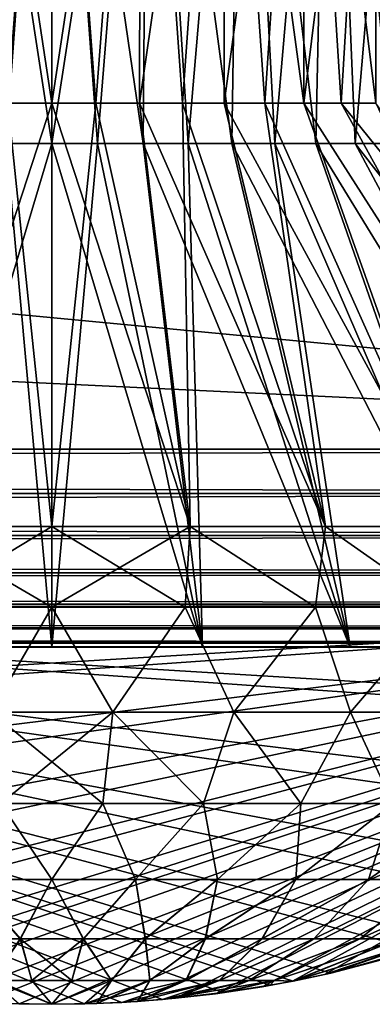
# Model space of a CAD drawing. Header units: metres. Extents: x -44 to 117, y -432 to 89.
# Tile 1027 of 1056: x 29.84 to 31.59, y 79.53 to 84.41. Entities that reach past the tile are written whole.
import ezdxf

# ---------------------------------------------------------------- set-up
doc = ezdxf.new("R2010")
doc.units = ezdxf.units.M
doc.layers.add('solid_125568', color=7, linetype='CONTINUOUS')

msp = doc.modelspace()

# ---------------------------------------------------------------- linework, layer by layer
at = {"layer": 'solid_125568'}
for points in [[(36.877968, 82.282547, 459.877502), (-37.000347, 89.300003, 460), (-36.939213, 85.791275, 459.938751)], [(36.939213, 85.791275, 459.938751), (-37.000347, 89.300003, 460), (36.877968, 82.282547, 459.877502)], [(-36.939213, 85.791275, 440.061249), (37.00037, 89.300003, 440), (-36.877968, 82.282547, 440.122498)], [(-36.877968, 82.282547, 440.122498), (37.00037, 89.300003, 440), (36.939213, 85.791275, 440.061249)], [(29.522467, 86.904884, 452.708221), (30, 86.904884, 452.749054), (29.547377, 83.800003, 452.712494)], [(29.522467, 86.904884, 447.291779), (29.77289, 83.800003, 447.259399), (30, 83.800003, 447.25)], [(30, 86.904884, 447.250946), (29.522467, 86.904884, 447.291779), (30, 83.800003, 447.25)], [(30, 86.904884, 452.749054), (29.77289, 83.800003, 452.740601), (29.547377, 83.800003, 452.712494)], [(29.559584, 86.904884, 452.460022), (29.78215, 84, 452.490479), (30, 84, 452.5)], [(30, 86.904884, 452.5), (29.559584, 86.904884, 452.460022), (30, 84, 452.5)], [(29.559584, 86.904884, 447.539978), (30, 86.904884, 447.5), (29.78215, 84, 447.509521)], [(30, 86.904884, 452.749054), (30, 83.800003, 452.75), (29.77289, 83.800003, 452.740601)], [(30, 86.904884, 447.5), (30, 84, 447.5), (29.78215, 84, 447.509521)], [(30.477533, 86.904884, 452.708221), (30.22711, 83.800003, 452.740601), (30, 83.800003, 452.75)], [(30, 86.904884, 452.749054), (30.477533, 86.904884, 452.708221), (30, 83.800003, 452.75)], [(30, 86.904884, 447.250946), (30, 83.800003, 447.25), (30.22711, 83.800003, 447.259399)], [(30, 86.904884, 447.250946), (30.22711, 83.800003, 447.259399), (30.452623, 83.800003, 447.287506)], [(30.477533, 86.904884, 447.291779), (30, 86.904884, 447.250946), (30.452623, 83.800003, 447.287506)], [(30.440416, 86.904884, 447.539978), (30.21785, 84, 447.509521), (30, 84, 447.5)], [(30.440416, 86.904884, 447.539978), (30, 84, 447.5), (30, 86.904884, 447.5)], [(30, 86.904884, 452.5), (30, 84, 452.5), (30.21785, 84, 452.490479)], [(30.440416, 86.904884, 452.460022), (30, 86.904884, 452.5), (30.21785, 84, 452.490479)], [(30.440416, 86.904884, 452.460022), (30.21785, 84, 452.490479), (30.434206, 84, 452.462006)], [(30.440416, 86.904884, 447.539978), (30.434206, 84, 447.537994), (30.21785, 84, 447.509521)], [(30.477533, 86.904884, 452.708221), (30.452623, 83.800003, 452.712494), (30.22711, 83.800003, 452.740601)], [(30.440416, 86.904884, 452.460022), (30.434206, 84, 452.462006), (30.646965, 84, 452.414825)], [(30.855051, 86.904884, 447.650757), (30.646965, 84, 447.585175), (30.434206, 84, 447.537994)], [(30.440416, 86.904884, 447.539978), (30.855051, 86.904884, 447.650757), (30.434206, 84, 447.537994)], [(30.855051, 86.904884, 452.349243), (30.440416, 86.904884, 452.460022), (30.646965, 84, 452.414825)], [(30.477533, 86.904884, 452.708221), (30.675076, 83.800003, 452.665863), (30.452623, 83.800003, 452.712494)], [(30.477533, 86.904884, 447.291779), (30.452623, 83.800003, 447.287506), (30.675076, 83.800003, 447.334137)], [(30.477533, 86.904884, 452.708221), (30.940231, 86.904884, 452.583252), (30.675076, 83.800003, 452.665863)], [(30.477533, 86.904884, 447.291779), (30.675076, 83.800003, 447.334137), (30.892939, 83.800003, 447.399017)], [(30.940231, 86.904884, 447.416748), (30.477533, 86.904884, 447.291779), (30.892939, 83.800003, 447.399017)], [(30.855051, 86.904884, 452.349243), (30.646965, 84, 452.414825), (30.855122, 84, 452.349213)], [(30.855051, 86.904884, 447.650757), (30.855122, 84, 447.650787), (30.646965, 84, 447.585175)], [(30.940231, 86.904884, 452.583252), (30.892939, 83.800003, 452.600983), (30.675076, 83.800003, 452.665863)], [(30.855051, 86.904884, 452.349243), (30.855122, 84, 452.349213), (31.056511, 84, 452.265778)], [(30.855051, 86.904884, 452.349243), (31.056511, 84, 452.265778), (31.250004, 84, 452.16507)], [(31.249569, 86.904884, 452.164307), (30.855051, 86.904884, 452.349243), (31.250004, 84, 452.16507)], [(30.855051, 86.904884, 447.650757), (31.249569, 86.904884, 447.835693), (30.855122, 84, 447.650787)], [(31.249569, 86.904884, 447.835693), (31.056511, 84, 447.734222), (30.855122, 84, 447.650787)], [(30.940231, 86.904884, 452.583252), (31.10466, 83.800003, 452.518372), (30.892939, 83.800003, 452.600983)], [(30.940231, 86.904884, 447.416748), (30.892939, 83.800003, 447.399017), (31.10466, 83.800003, 447.481628)], [(30.940231, 86.904884, 452.583252), (31.375, 86.904884, 452.381561), (31.10466, 83.800003, 452.518372)], [(30.940231, 86.904884, 447.416748), (31.10466, 83.800003, 447.481628), (31.30884, 83.800003, 447.581451)], [(31.375, 86.904884, 447.618439), (30.940231, 86.904884, 447.416748), (31.30884, 83.800003, 447.581451)], [(31.249569, 86.904884, 447.835693), (31.250004, 84, 447.83493), (31.056511, 84, 447.734222)], [(31.375, 86.904884, 452.381561), (31.30884, 83.800003, 452.418549), (31.10466, 83.800003, 452.518372)], [(31.249569, 86.904884, 452.164307), (31.250004, 84, 452.16507), (31.433994, 84, 452.047852)], [(31.249569, 86.904884, 452.164307), (31.433994, 84, 452.047852), (31.606918, 84, 451.915161)], [(31.60697, 86.904884, 451.9151), (31.249569, 86.904884, 452.164307), (31.606918, 84, 451.915161)], [(31.249569, 86.904884, 447.835693), (31.60697, 86.904884, 448.0849), (31.250004, 84, 447.83493)], [(31.60697, 86.904884, 448.0849), (31.433994, 84, 447.952148), (31.250004, 84, 447.83493)], [(31.375, 86.904884, 452.381561), (31.504114, 83.800003, 452.302216), (31.30884, 83.800003, 452.418549)], [(31.375, 86.904884, 447.618439), (31.30884, 83.800003, 447.581451), (31.504114, 83.800003, 447.697784)], [(31.375, 86.904884, 452.381561), (31.767057, 86.904884, 452.105896), (31.504114, 83.800003, 452.302216)], [(31.375, 86.904884, 447.618439), (31.504114, 83.800003, 447.697784), (31.689089, 83.800003, 447.829865)], [(31.767057, 86.904884, 447.894104), (31.375, 86.904884, 447.618439), (31.689089, 83.800003, 447.829865)], [(31.60697, 86.904884, 448.0849), (31.606918, 84, 448.084839), (31.433994, 84, 447.952148)], [(31.767057, 86.904884, 452.105896), (31.689089, 83.800003, 452.170135), (31.504114, 83.800003, 452.302216)], [(-36.939213, 85.791275, 459.938751), (-36.877968, 82.282547, 459.877502), (36.877968, 82.282547, 459.877502)], [(36.939213, 85.791275, 440.061249), (36.877968, 82.282547, 440.122498), (-36.877968, 82.282547, 440.122498)], [(30, 84, 447.5), (30, 81.900002, 445.399994), (29.314291, 81.900002, 445.451385)], [(29.78215, 84, 447.509521), (30, 84, 447.5), (29.314291, 81.900002, 445.451385)], [(29.78215, 84, 452.490479), (29.314291, 81.900002, 454.548615), (30, 81.900002, 454.600006)], [(29.78215, 84, 452.490479), (30, 81.900002, 454.600006), (30, 84, 452.5)], [(30.21785, 84, 447.509521), (30.685709, 81.900002, 445.451385), (30, 81.900002, 445.399994)], [(30.21785, 84, 447.509521), (30, 81.900002, 445.399994), (30, 84, 447.5)], [(30, 84, 452.5), (30, 81.900002, 454.600006), (30.685709, 81.900002, 454.548615)], [(30.21785, 84, 452.490479), (30, 84, 452.5), (30.685709, 81.900002, 454.548615)], [(30.434206, 84, 452.462006), (30.21785, 84, 452.490479), (30.685709, 81.900002, 454.548615)], [(30.21785, 84, 447.509521), (30.434206, 84, 447.537994), (30.685709, 81.900002, 445.451385)], [(30.434206, 84, 452.462006), (30.685709, 81.900002, 454.548615), (31.355944, 81.900002, 454.395599)], [(30.646965, 84, 452.414825), (30.434206, 84, 452.462006), (31.355944, 81.900002, 454.395599)], [(30.434206, 84, 447.537994), (30.646965, 84, 447.585175), (30.685709, 81.900002, 445.451385)], [(30.855122, 84, 452.349213), (30.646965, 84, 452.414825), (31.355944, 81.900002, 454.395599)], [(30.646965, 84, 447.585175), (31.355944, 81.900002, 445.604401), (30.685709, 81.900002, 445.451385)], [(30.646965, 84, 447.585175), (30.855122, 84, 447.650787), (31.355944, 81.900002, 445.604401)], [(30.855122, 84, 452.349213), (31.355944, 81.900002, 454.395599), (31.995832, 81.900002, 454.14447)], [(31.056511, 84, 452.265778), (30.855122, 84, 452.349213), (31.995832, 81.900002, 454.14447)], [(30.855122, 84, 447.650787), (31.056511, 84, 447.734222), (31.355944, 81.900002, 445.604401)], [(31.250004, 84, 452.16507), (31.056511, 84, 452.265778), (31.995832, 81.900002, 454.14447)], [(31.056511, 84, 447.734222), (31.995832, 81.900002, 445.85553), (31.355944, 81.900002, 445.604401)], [(31.056511, 84, 447.734222), (31.250004, 84, 447.83493), (31.995832, 81.900002, 445.85553)], [(31.250004, 84, 452.16507), (31.995832, 81.900002, 454.14447), (32.59119, 81.900002, 453.800751)], [(31.433994, 84, 452.047852), (31.250004, 84, 452.16507), (32.59119, 81.900002, 453.800751)], [(31.250004, 84, 447.83493), (32.59119, 81.900002, 446.199249), (31.995832, 81.900002, 445.85553)], [(31.250004, 84, 447.83493), (31.433994, 84, 447.952148), (32.59119, 81.900002, 446.199249)], [(31.433994, 84, 452.047852), (32.59119, 81.900002, 453.800751), (33.128777, 81.900002, 453.37207)], [(31.606918, 84, 451.915161), (31.433994, 84, 452.047852), (33.128777, 81.900002, 453.37207)], [(31.433994, 84, 447.952148), (31.606918, 84, 448.084839), (32.59119, 81.900002, 446.199249)], [(29.77289, 83.800003, 447.259399), (29.252863, 81.300003, 444.803436), (29.999996, 81.300003, 444.75)], [(30, 83.800003, 452.75), (30.000004, 81.300003, 455.25), (29.252871, 81.300003, 455.196564)], [(29.77289, 83.800003, 452.740601), (30, 83.800003, 452.75), (29.252871, 81.300003, 455.196564)], [(30, 83.800003, 447.25), (29.77289, 83.800003, 447.259399), (29.999996, 81.300003, 444.75)], [(30, 83.800003, 447.25), (29.999996, 81.300003, 444.75), (30.747129, 81.300003, 444.803436)], [(30, 83.800003, 452.75), (30.22711, 83.800003, 452.740601), (30.000004, 81.300003, 455.25)], [(30.22711, 83.800003, 447.259399), (30, 83.800003, 447.25), (30.747129, 81.300003, 444.803436)], [(30.22711, 83.800003, 452.740601), (30.747137, 81.300003, 455.196564), (30.000004, 81.300003, 455.25)], [(30.22711, 83.800003, 452.740601), (30.452623, 83.800003, 452.712494), (30.747137, 81.300003, 455.196564)], [(30.452623, 83.800003, 447.287506), (30.22711, 83.800003, 447.259399), (30.747129, 81.300003, 444.803436)], [(30.452623, 83.800003, 452.712494), (30.675076, 83.800003, 452.665863), (30.747137, 81.300003, 455.196564)], [(30.452623, 83.800003, 447.287506), (30.747129, 81.300003, 444.803436), (31.479088, 81.300003, 444.962646)], [(30.675076, 83.800003, 447.334137), (30.452623, 83.800003, 447.287506), (31.479088, 81.300003, 444.962646)], [(30.675076, 83.800003, 452.665863), (31.479097, 81.300003, 455.037323), (30.747137, 81.300003, 455.196564)], [(30.675076, 83.800003, 452.665863), (30.892939, 83.800003, 452.600983), (31.479097, 81.300003, 455.037323)], [(30.892939, 83.800003, 447.399017), (30.675076, 83.800003, 447.334137), (31.479088, 81.300003, 444.962646)], [(30.892939, 83.800003, 452.600983), (31.10466, 83.800003, 452.518372), (31.479097, 81.300003, 455.037323)], [(30.892939, 83.800003, 447.399017), (31.479088, 81.300003, 444.962646), (32.180901, 81.300003, 445.224426)], [(31.10466, 83.800003, 447.481628), (30.892939, 83.800003, 447.399017), (32.180901, 81.300003, 445.224426)], [(31.10466, 83.800003, 452.518372), (32.180916, 81.300003, 454.775574), (31.479097, 81.300003, 455.037323)], [(31.10466, 83.800003, 452.518372), (31.30884, 83.800003, 452.418549), (32.180916, 81.300003, 454.775574)], [(31.30884, 83.800003, 447.581451), (31.10466, 83.800003, 447.481628), (32.180901, 81.300003, 445.224426)], [(31.30884, 83.800003, 452.418549), (32.838367, 81.300003, 454.416565), (32.180916, 81.300003, 454.775574)], [(31.30884, 83.800003, 452.418549), (31.504114, 83.800003, 452.302216), (32.838367, 81.300003, 454.416565)], [(31.30884, 83.800003, 447.581451), (32.180901, 81.300003, 445.224426), (32.83836, 81.300003, 445.583405)], [(31.504114, 83.800003, 447.697784), (31.30884, 83.800003, 447.581451), (32.83836, 81.300003, 445.583405)], [(31.504114, 83.800003, 452.302216), (31.689089, 83.800003, 452.170135), (32.838367, 81.300003, 454.416565)], [(31.504114, 83.800003, 447.697784), (32.83836, 81.300003, 445.583405), (33.438026, 81.300003, 446.032318)], [(31.689089, 83.800003, 447.829865), (31.504114, 83.800003, 447.697784), (33.438026, 81.300003, 446.032318)], [(-36.877968, 82.063995, 459.849426), (36.877968, 82.063995, 459.849426), (36.877968, 82.282547, 459.877502)], [(-36.877968, 82.282547, 459.877502), (-36.877968, 82.063995, 459.849426), (36.877968, 82.282547, 459.877502)], [(36.877968, 82.063995, 440.150574), (-36.877968, 82.063995, 440.150574), (-36.877968, 82.282547, 440.122498)], [(36.877968, 82.282547, 440.122498), (36.877968, 82.063995, 440.150574), (-36.877968, 82.282547, 440.122498)], [(-36.877968, 81.855713, 459.77356), (36.877968, 81.855713, 459.77356), (36.877968, 82.063995, 459.849426)], [(-36.877968, 82.063995, 459.849426), (-36.877968, 81.855713, 459.77356), (36.877968, 82.063995, 459.849426)], [(36.877968, 81.855713, 440.22644), (-36.877968, 81.855713, 440.22644), (-36.877968, 82.063995, 440.150574)], [(36.877968, 82.063995, 440.150574), (36.877968, 81.855713, 440.22644), (-36.877968, 82.063995, 440.150574)], [(29.314291, 81.900002, 454.548615), (29.339737, 81.5, 454.552368), (30, 81.5, 454.600006)], [(30, 81.900002, 454.600006), (29.314291, 81.900002, 454.548615), (30, 81.5, 454.600006)], [(29.314291, 81.900002, 445.451385), (30, 81.900002, 445.399994), (29.33979, 81.5, 445.447632)], [(30, 81.900002, 445.399994), (30, 81.5, 445.399994), (29.33979, 81.5, 445.447632)], [(30, 81.900002, 454.600006), (30, 81.5, 454.600006), (30.66021, 81.5, 454.552368)], [(30.685709, 81.900002, 454.548615), (30, 81.900002, 454.600006), (30.66021, 81.5, 454.552368)], [(30.685709, 81.900002, 445.451385), (30, 81.5, 445.399994), (30, 81.900002, 445.399994)], [(30.660263, 81.5, 445.447632), (30, 81.5, 445.399994), (30.685709, 81.900002, 445.451385)], [(30.685709, 81.900002, 454.548615), (30.66021, 81.5, 454.552368), (31.306606, 81.5, 454.410522)], [(31.306709, 81.5, 445.589508), (30.660263, 81.5, 445.447632), (30.685709, 81.900002, 445.451385)], [(31.355944, 81.900002, 454.395599), (30.685709, 81.900002, 454.548615), (31.306606, 81.5, 454.410522)], [(31.306709, 81.5, 445.589508), (30.685709, 81.900002, 445.451385), (31.355944, 81.900002, 445.604401)], [(31.355944, 81.900002, 454.395599), (31.306606, 81.5, 454.410522), (31.9259, 81.5, 454.177429)], [(31.926046, 81.5, 445.822632), (31.306709, 81.5, 445.589508), (31.355944, 81.900002, 445.604401)], [(31.995832, 81.900002, 454.14447), (31.355944, 81.900002, 454.395599), (31.9259, 81.5, 454.177429)], [(31.926046, 81.5, 445.822632), (31.355944, 81.900002, 445.604401), (31.995832, 81.900002, 445.85553)], [(-36.877968, 81.669258, 459.653656), (36.877968, 81.669258, 459.653656), (36.877968, 81.855713, 459.77356)], [(-36.877968, 81.855713, 459.77356), (-36.877968, 81.669258, 459.653656), (36.877968, 81.855713, 459.77356)], [(36.877968, 81.669258, 440.346344), (-36.877968, 81.669258, 440.346344), (-36.877968, 81.855713, 440.22644)], [(36.877968, 81.855713, 440.22644), (36.877968, 81.669258, 440.346344), (-36.877968, 81.855713, 440.22644)], [(-36.877968, 81.513794, 459.495636), (36.877968, 81.513794, 459.495636), (36.877968, 81.669258, 459.653656)], [(-36.877968, 81.669258, 459.653656), (-36.877968, 81.513794, 459.495636), (36.877968, 81.669258, 459.653656)], [(36.877968, 81.513794, 440.504364), (-36.877968, 81.513794, 440.504364), (-36.877968, 81.669258, 440.346344)], [(36.877968, 81.669258, 440.346344), (36.877968, 81.513794, 440.504364), (-36.877968, 81.669258, 440.346344)], [(-36.877968, 81.396965, 459.307251), (36.877968, 81.396965, 459.307251), (36.877968, 81.513794, 459.495636)], [(-36.877968, 81.513794, 459.495636), (-36.877968, 81.396965, 459.307251), (36.877968, 81.513794, 459.495636)], [(36.877968, 81.396965, 440.692749), (-36.877968, 81.396965, 440.692749), (-36.877968, 81.513794, 440.504364)], [(36.877968, 81.513794, 440.504364), (36.877968, 81.396965, 440.692749), (-36.877968, 81.513794, 440.504364)], [(34.560654, 81.5, 449.399902), (25.439344, 81.5, 450.600098), (25.439299, 81.5, 449.399994)], [(34.007103, 80.978844, 449.399994), (34.560654, 81.5, 449.399902), (25.439299, 81.5, 449.399994)], [(33.916672, 80.904945, 449.399994), (34.007103, 80.978844, 449.399994), (25.439299, 81.5, 449.399994)], [(33.916672, 80.904945, 449.399994), (25.439299, 81.5, 449.399994), (33.388748, 80.524979, 449.399994)], [(33.196091, 80.405838, 449.399994), (33.388748, 80.524979, 449.399994), (25.439299, 81.5, 449.399994)], [(33.196091, 80.405838, 449.399994), (25.439299, 81.5, 449.399994), (32.704494, 80.142982, 449.399994)], [(32.430019, 80.019547, 449.399994), (32.704494, 80.142982, 449.399994), (25.439299, 81.5, 449.399994)], [(32.430019, 80.019547, 449.399994), (25.439299, 81.5, 449.399994), (31.968653, 79.84626, 449.399994)], [(31.815706, 79.797737, 449.399994), (31.968653, 79.84626, 449.399994), (25.439299, 81.5, 449.399994)], [(31.383461, 79.683434, 449.399994), (25.439299, 81.5, 449.399994), (31.195654, 79.64389, 449.399994)], [(31.081764, 79.622833, 449.399994), (31.195654, 79.64389, 449.399994), (25.439299, 81.5, 449.399994)], [(31.815706, 79.797737, 449.399994), (25.439299, 81.5, 449.399994), (31.383461, 79.683434, 449.399994)], [(30, 79.528679, 449.399994), (25.439299, 81.5, 449.399994), (29.776718, 79.532669, 449.399994)], [(30.16202, 79.530777, 449.399994), (25.439299, 81.5, 449.399994), (30, 79.528679, 449.399994)], [(30.347832, 79.538345, 449.399994), (25.439299, 81.5, 449.399994), (30.16202, 79.530777, 449.399994)], [(30.549202, 79.552811, 449.399994), (25.439299, 81.5, 449.399994), (30.347832, 79.538345, 449.399994)], [(30.849184, 79.586533, 449.399994), (25.439299, 81.5, 449.399994), (30.549202, 79.552811, 449.399994)], [(31.081764, 79.622833, 449.399994), (25.439299, 81.5, 449.399994), (30.849184, 79.586533, 449.399994)], [(25.992897, 80.978844, 450.600006), (25.439344, 81.5, 450.600098), (34.560703, 81.5, 450.600006)], [(34.560654, 81.5, 449.399902), (34.560703, 81.5, 450.600006), (25.439344, 81.5, 450.600098)], [(26.083326, 80.904945, 450.600006), (25.992897, 80.978844, 450.600006), (34.560703, 81.5, 450.600006)], [(26.083326, 80.904945, 450.600006), (34.560703, 81.5, 450.600006), (26.611252, 80.524979, 450.600006)], [(26.803909, 80.405838, 450.600006), (26.611252, 80.524979, 450.600006), (34.560703, 81.5, 450.600006)], [(26.803909, 80.405838, 450.600006), (34.560703, 81.5, 450.600006), (27.295504, 80.142982, 450.600006)], [(27.569979, 80.019547, 450.600006), (27.295504, 80.142982, 450.600006), (34.560703, 81.5, 450.600006)], [(27.569979, 80.019547, 450.600006), (34.560703, 81.5, 450.600006), (28.031347, 79.84626, 450.600006)], [(28.184294, 79.797737, 450.600006), (28.031347, 79.84626, 450.600006), (34.560703, 81.5, 450.600006)], [(28.184294, 79.797737, 450.600006), (34.560703, 81.5, 450.600006), (28.616541, 79.683434, 450.600006)], [(28.616541, 79.683434, 450.600006), (34.560703, 81.5, 450.600006), (28.804346, 79.64389, 450.600006)], [(28.918236, 79.622833, 450.600006), (28.804346, 79.64389, 450.600006), (34.560703, 81.5, 450.600006)], [(28.918236, 79.622833, 450.600006), (34.560703, 81.5, 450.600006), (29.150818, 79.586533, 450.600006)], [(29.150818, 79.586533, 450.600006), (34.560703, 81.5, 450.600006), (29.450798, 79.552811, 450.600006)], [(29.697121, 80.978943, 454.040558), (30, 81.5, 454.600006), (29.339737, 81.5, 454.552368)], [(29.697105, 80.978943, 445.959442), (29.33979, 81.5, 445.447632), (30, 81.5, 445.399994)], [(29.450798, 79.552811, 450.600006), (34.560703, 81.5, 450.600006), (29.652168, 79.538345, 450.600006)], [(29.652168, 79.538345, 450.600006), (34.560703, 81.5, 450.600006), (29.83798, 79.530777, 450.600006)], [(30.302879, 80.978943, 445.959442), (29.697105, 80.978943, 445.959442), (30, 81.5, 445.399994)], [(29.697121, 80.978943, 454.040558), (30.302895, 80.978943, 454.040558), (30, 81.5, 454.600006)], [(29.83798, 79.530777, 450.600006), (34.560703, 81.5, 450.600006), (30, 79.528679, 450.600006)], [(30.302895, 80.978943, 454.040558), (30.66021, 81.5, 454.552368), (30, 81.5, 454.600006)], [(30, 79.528679, 450.600006), (34.560703, 81.5, 450.600006), (30.223282, 79.532669, 450.600006)], [(30.302879, 80.978943, 445.959442), (30, 81.5, 445.399994), (30.660263, 81.5, 445.447632)], [(30.223282, 79.532669, 450.600006), (34.560703, 81.5, 450.600006), (30.42433, 79.543076, 450.600006)], [(30.901884, 80.978943, 446.049744), (30.302879, 80.978943, 445.959442), (30.660263, 81.5, 445.447632)], [(30.302895, 80.978943, 454.040558), (30.901899, 80.978943, 453.950256), (30.66021, 81.5, 454.552368)], [(30.42433, 79.543076, 450.600006), (34.560703, 81.5, 450.600006), (30.613468, 79.558807, 450.600006)], [(30.613468, 79.558807, 450.600006), (34.560703, 81.5, 450.600006), (30.810999, 79.581421, 450.600006)], [(30.901899, 80.978943, 453.950256), (31.306606, 81.5, 454.410522), (30.66021, 81.5, 454.552368)], [(30.901884, 80.978943, 446.049744), (30.660263, 81.5, 445.447632), (31.306709, 81.5, 445.589508)], [(30.810999, 79.581421, 450.600006), (34.560703, 81.5, 450.600006), (31.042494, 79.616074, 450.600006)], [(31.48073, 80.978943, 446.228363), (30.901884, 80.978943, 446.049744), (31.306709, 81.5, 445.589508)], [(30.901899, 80.978943, 453.950256), (31.480743, 80.978943, 453.771637), (31.306606, 81.5, 454.410522)], [(31.042494, 79.616074, 450.600006), (34.560703, 81.5, 450.600006), (31.193508, 79.643494, 450.600006)], [(31.193508, 79.643494, 450.600006), (34.560703, 81.5, 450.600006), (31.351156, 79.676201, 450.600006)], [(31.480743, 80.978943, 453.771637), (31.9259, 81.5, 454.177429), (31.306606, 81.5, 454.410522)], [(31.48073, 80.978943, 446.228363), (31.306709, 81.5, 445.589508), (31.926046, 81.5, 445.822632)], [(31.351156, 79.676201, 450.600006), (34.560703, 81.5, 450.600006), (31.797113, 79.792137, 450.600006)], [(32.026478, 80.978943, 446.491272), (31.48073, 80.978943, 446.228363), (31.926046, 81.5, 445.822632)], [(31.480743, 80.978943, 453.771637), (32.026493, 80.978943, 453.508728), (31.9259, 81.5, 454.177429)], [(-36.877968, 81.324516, 459.097748), (36.877968, 81.324516, 459.097748), (36.877968, 81.396965, 459.307251)], [(-36.877968, 81.396965, 459.307251), (-36.877968, 81.324516, 459.097748), (36.877968, 81.396965, 459.307251)], [(36.877968, 81.324516, 440.902252), (-36.877968, 81.324516, 440.902252), (-36.877968, 81.396965, 440.692749)], [(36.877968, 81.396965, 440.692749), (36.877968, 81.324516, 440.902252), (-36.877968, 81.396965, 440.692749)], [(36.877968, 81.324516, 459.097748), (-36.878151, 81.300003, 458.877655), (-0.000154, 81.300003, 458.877655)], [(-36.877968, 81.324516, 459.097748), (-36.878151, 81.300003, 458.877655), (36.877968, 81.324516, 459.097748)], [(-36.877968, 81.324516, 440.902252), (36.878151, 81.300003, 441.122345), (0.000158, 81.300003, 441.122345)], [(36.877968, 81.324516, 440.902252), (36.878151, 81.300003, 441.122345), (-36.877968, 81.324516, 440.902252)], [(36.877968, 81.324516, 459.097748), (-0.000154, 81.300003, 458.877655), (36.877823, 81.300003, 458.877655)], [(30.747137, 81.300003, 455.196564), (36.877823, 81.300003, 458.877655), (-0.000154, 81.300003, 458.877655)], [(30.000004, 81.300003, 455.25), (30.747137, 81.300003, 455.196564), (-0.000154, 81.300003, 458.877655)], [(29.252871, 81.300003, 455.196564), (30.000004, 81.300003, 455.25), (-0.000154, 81.300003, 458.877655)], [(0.000746, 81.300003, 442.600006), (0.000158, 81.300003, 441.122345), (36.878151, 81.300003, 441.122345)], [(0.966656, 81.300003, 442.663422), (0.000746, 81.300003, 442.600006), (36.878151, 81.300003, 441.122345)], [(1.916412, 81.300003, 442.852448), (0.966656, 81.300003, 442.663422), (36.878151, 81.300003, 441.122345)], [(2.833156, 81.300003, 443.163818), (1.916412, 81.300003, 442.852448), (36.878151, 81.300003, 441.122345)], [(3.70114, 81.300003, 443.592072), (2.833156, 81.300003, 443.163818), (36.878151, 81.300003, 441.122345)], [(4.506104, 81.300003, 444.130157), (3.70114, 81.300003, 443.592072), (36.878151, 81.300003, 441.122345)], [(5.234018, 81.300003, 444.768829), (4.506104, 81.300003, 444.130157), (36.878151, 81.300003, 441.122345)], [(5.872028, 81.300003, 445.496735), (5.234018, 81.300003, 444.768829), (36.878151, 81.300003, 441.122345)], [(6.409606, 81.300003, 446.301758), (5.872028, 81.300003, 445.496735), (36.878151, 81.300003, 441.122345)], [(6.83766, 81.300003, 447.170441), (6.409606, 81.300003, 446.301758), (36.878151, 81.300003, 441.122345)], [(7.148285, 81.300003, 448.086365), (6.83766, 81.300003, 447.170441), (36.878151, 81.300003, 441.122345)], [(7.336801, 81.300003, 449.034943), (7.148285, 81.300003, 448.086365), (36.878151, 81.300003, 441.122345)], [(7.4, 81.300003, 450), (7.336801, 81.300003, 449.034943), (36.878151, 81.300003, 441.122345)], [(7.4, 81.300003, 450), (36.878151, 81.300003, 441.122345), (27.819084, 81.300003, 445.224426)], [(28.520903, 81.300003, 444.962677), (27.819084, 81.300003, 445.224426), (36.878151, 81.300003, 441.122345)], [(29.252863, 81.300003, 444.803436), (28.520903, 81.300003, 444.962677), (36.878151, 81.300003, 441.122345)], [(29.999996, 81.300003, 444.75), (29.252863, 81.300003, 444.803436), (36.878151, 81.300003, 441.122345)], [(30.747129, 81.300003, 444.803436), (29.999996, 81.300003, 444.75), (36.878151, 81.300003, 441.122345)], [(31.479088, 81.300003, 444.962646), (30.747129, 81.300003, 444.803436), (36.878151, 81.300003, 441.122345)], [(30.747137, 81.300003, 455.196564), (31.479097, 81.300003, 455.037323), (36.877823, 81.300003, 458.877655)], [(32.180901, 81.300003, 445.224426), (31.479088, 81.300003, 444.962646), (36.878151, 81.300003, 441.122345)], [(31.479097, 81.300003, 455.037323), (32.180916, 81.300003, 454.775574), (36.877823, 81.300003, 458.877655)], [(29.747686, 80.525352, 446.56723), (29.697105, 80.978943, 445.959442), (30.302879, 80.978943, 445.959442)], [(30.252314, 80.525352, 453.43277), (30.302895, 80.978943, 454.040558), (29.697121, 80.978943, 454.040558)], [(29.747723, 80.525352, 453.43277), (30.252314, 80.525352, 453.43277), (29.697121, 80.978943, 454.040558)], [(30.252277, 80.525352, 446.56723), (29.747686, 80.525352, 446.56723), (30.302879, 80.978943, 445.959442)], [(30.751446, 80.525352, 446.640991), (30.252277, 80.525352, 446.56723), (30.302879, 80.978943, 445.959442)], [(30.252314, 80.525352, 453.43277), (30.751482, 80.525352, 453.359009), (30.302895, 80.978943, 454.040558)], [(30.751446, 80.525352, 446.640991), (30.302879, 80.978943, 445.959442), (30.901884, 80.978943, 446.049744)], [(30.751482, 80.525352, 453.359009), (30.901899, 80.978943, 453.950256), (30.302895, 80.978943, 454.040558)], [(31.234467, 80.525352, 446.786957), (30.751446, 80.525352, 446.640991), (30.901884, 80.978943, 446.049744)], [(30.751482, 80.525352, 453.359009), (31.234501, 80.525352, 453.213043), (30.901899, 80.978943, 453.950256)], [(31.234467, 80.525352, 446.786957), (30.901884, 80.978943, 446.049744), (31.48073, 80.978943, 446.228363)], [(31.234501, 80.525352, 453.213043), (31.480743, 80.978943, 453.771637), (30.901899, 80.978943, 453.950256)], [(31.690958, 80.525352, 447.001953), (31.234467, 80.525352, 446.786957), (31.48073, 80.978943, 446.228363)], [(31.234501, 80.525352, 453.213043), (31.690989, 80.525352, 452.998016), (31.480743, 80.978943, 453.771637)], [(31.690958, 80.525352, 447.001953), (31.48073, 80.978943, 446.228363), (32.026478, 80.978943, 446.491272)], [(31.690989, 80.525352, 452.998016), (32.026493, 80.978943, 453.508728), (31.480743, 80.978943, 453.771637)], [(29.584417, 80.148636, 452.750702), (29.999926, 80.148636, 452.781921), (29.747723, 80.525352, 453.43277)], [(30.000074, 80.148636, 447.218079), (29.584566, 80.148636, 447.249268), (29.747686, 80.525352, 446.56723)], [(30.000074, 80.148636, 447.218079), (29.747686, 80.525352, 446.56723), (30.252277, 80.525352, 446.56723)], [(29.999926, 80.148636, 452.781921), (30.252314, 80.525352, 453.43277), (29.747723, 80.525352, 453.43277)], [(29.999926, 80.148636, 452.781921), (30.415434, 80.148636, 452.750732), (30.252314, 80.525352, 453.43277)], [(30.415583, 80.148636, 447.249298), (30.000074, 80.148636, 447.218079), (30.252277, 80.525352, 446.56723)], [(30.415583, 80.148636, 447.249298), (30.252277, 80.525352, 446.56723), (30.751446, 80.525352, 446.640991)], [(30.415434, 80.148636, 452.750732), (30.751482, 80.525352, 453.359009), (30.252314, 80.525352, 453.43277)], [(30.415434, 80.148636, 452.750732), (30.821623, 80.148636, 452.657837), (30.751482, 80.525352, 453.359009)], [(30.821768, 80.148636, 447.342224), (30.415583, 80.148636, 447.249298), (30.751446, 80.525352, 446.640991)], [(30.821768, 80.148636, 447.342224), (30.751446, 80.525352, 446.640991), (31.234467, 80.525352, 446.786957)], [(30.821623, 80.148636, 452.657837), (31.234501, 80.525352, 453.213043), (30.751482, 80.525352, 453.359009)], [(30.821623, 80.148636, 452.657837), (31.209381, 80.148636, 452.50531), (31.234501, 80.525352, 453.213043)], [(31.209517, 80.148636, 447.494781), (30.821768, 80.148636, 447.342224), (31.234467, 80.525352, 446.786957)], [(31.209381, 80.148636, 452.50531), (31.690989, 80.525352, 452.998016), (31.234501, 80.525352, 453.213043)], [(31.209381, 80.148636, 452.50531), (31.570005, 80.148636, 452.29657), (31.690989, 80.525352, 452.998016)], [(31.209517, 80.148636, 447.494781), (31.234467, 80.525352, 446.786957), (31.690958, 80.525352, 447.001953)], [(31.570129, 80.148636, 447.703522), (31.209517, 80.148636, 447.494781), (31.690958, 80.525352, 447.001953)], [(31.570005, 80.148636, 452.29657), (32.111137, 80.525352, 452.718597), (31.690989, 80.525352, 452.998016)], [(31.570005, 80.148636, 452.29657), (31.895409, 80.148636, 452.036316), (32.111137, 80.525352, 452.718597)], [(31.570129, 80.148636, 447.703522), (31.690958, 80.525352, 447.001953), (32.111107, 80.525352, 447.281403)], [(31.895519, 80.148636, 447.963806), (31.570129, 80.148636, 447.703522), (32.111107, 80.525352, 447.281403)], [(29.535799, 79.854286, 452.028778), (29.843725, 79.854286, 452.075317), (29.584417, 80.148636, 452.750702)], [(29.844849, 79.854286, 447.924591), (29.536896, 79.854286, 447.970978), (29.584566, 80.148636, 447.249268)], [(29.843725, 79.854286, 452.075317), (29.999926, 80.148636, 452.781921), (29.584417, 80.148636, 452.750702)], [(29.844849, 79.854286, 447.924591), (29.584566, 80.148636, 447.249268), (30.000074, 80.148636, 447.218079)], [(29.843725, 79.854286, 452.075317), (30.155151, 79.854286, 452.075409), (29.999926, 80.148636, 452.781921)], [(30.156275, 79.854286, 447.924683), (29.844849, 79.854286, 447.924591), (30.000074, 80.148636, 447.218079)], [(30.155151, 79.854286, 452.075409), (30.415434, 80.148636, 452.750732), (29.999926, 80.148636, 452.781921)], [(30.156275, 79.854286, 447.924683), (30.000074, 80.148636, 447.218079), (30.415583, 80.148636, 447.249298)], [(30.155151, 79.854286, 452.075409), (30.463104, 79.854286, 452.029022), (30.415434, 80.148636, 452.750732)], [(30.464201, 79.854286, 447.971222), (30.156275, 79.854286, 447.924683), (30.415583, 80.148636, 447.249298)], [(30.463104, 79.854286, 452.029022), (30.821623, 80.148636, 452.657837), (30.415434, 80.148636, 452.750732)], [(30.464201, 79.854286, 447.971222), (30.415583, 80.148636, 447.249298), (30.821768, 80.148636, 447.342224)], [(30.463104, 79.854286, 452.029022), (30.760687, 79.854286, 451.937195), (30.821623, 80.148636, 452.657837)], [(30.761734, 79.854286, 448.063232), (30.464201, 79.854286, 447.971222), (30.821768, 80.148636, 447.342224)], [(30.760687, 79.854286, 451.937195), (31.209381, 80.148636, 452.50531), (30.821623, 80.148636, 452.657837)], [(30.760687, 79.854286, 451.937195), (31.041235, 79.854286, 451.802002), (31.209381, 80.148636, 452.50531)], [(30.761734, 79.854286, 448.063232), (30.821768, 80.148636, 447.342224), (31.209517, 80.148636, 447.494781)], [(31.04221, 79.854286, 448.198578), (30.761734, 79.854286, 448.063232), (31.209517, 80.148636, 447.494781)], [(31.041235, 79.854286, 451.802002), (31.570005, 80.148636, 452.29657), (31.209381, 80.148636, 452.50531)], [(31.041235, 79.854286, 451.802002), (31.29847, 79.854286, 451.626465), (31.570005, 80.148636, 452.29657)], [(31.04221, 79.854286, 448.198578), (31.209517, 80.148636, 447.494781), (31.570129, 80.148636, 447.703522)], [(31.299349, 79.854286, 448.374268), (31.04221, 79.854286, 448.198578), (31.570129, 80.148636, 447.703522)], [(31.29847, 79.854286, 451.626465), (31.895409, 80.148636, 452.036316), (31.570005, 80.148636, 452.29657)], [(31.29847, 79.854286, 451.626465), (31.52663, 79.854286, 451.41449), (31.895409, 80.148636, 452.036316)], [(31.299349, 79.854286, 448.374268), (31.570129, 80.148636, 447.703522), (31.895519, 80.148636, 447.963806)], [(31.527395, 79.854286, 448.586334), (31.299349, 79.854286, 448.374268), (31.895519, 80.148636, 447.963806)], [(31.52663, 79.854286, 451.41449), (32.178291, 80.148636, 451.730377), (31.895409, 80.148636, 452.036316)], [(31.52663, 79.854286, 451.41449), (31.720606, 79.854286, 451.170837), (32.178291, 80.148636, 451.730377)], [(31.527395, 79.854286, 448.586334), (31.895519, 80.148636, 447.963806), (32.178383, 80.148636, 448.269745)], [(31.721239, 79.854286, 448.830078), (31.527395, 79.854286, 448.586334), (32.178383, 80.148636, 448.269745)], [(29.703756, 79.646599, 451.317169), (29.843725, 79.854286, 452.075317), (29.535799, 79.854286, 452.028778)], [(29.704615, 79.646599, 448.682648), (29.536896, 79.854286, 447.970978), (29.844849, 79.854286, 447.924591)], [(29.703756, 79.646599, 451.317169), (29.90024, 79.646599, 451.346375), (29.843725, 79.854286, 452.075317)], [(29.901117, 79.646599, 448.653564), (29.704615, 79.646599, 448.682648), (29.844849, 79.854286, 447.924591)], [(30.098883, 79.646599, 451.346436), (30.155151, 79.854286, 452.075409), (29.843725, 79.854286, 452.075317)], [(29.90024, 79.646599, 451.346375), (30.098883, 79.646599, 451.346436), (29.843725, 79.854286, 452.075317)], [(29.901117, 79.646599, 448.653564), (29.844849, 79.854286, 447.924591), (30.156275, 79.854286, 447.924683)], [(30.09976, 79.646599, 448.653625), (29.901117, 79.646599, 448.653564), (30.156275, 79.854286, 447.924683)], [(30.098883, 79.646599, 451.346436), (30.295385, 79.646599, 451.317352), (30.155151, 79.854286, 452.075409)], [(30.296244, 79.646599, 448.682831), (30.09976, 79.646599, 448.653625), (30.156275, 79.854286, 447.924683)], [(30.295385, 79.646599, 451.317352), (30.463104, 79.854286, 452.029022), (30.155151, 79.854286, 452.075409)], [(30.296244, 79.646599, 448.682831), (30.156275, 79.854286, 447.924683), (30.464201, 79.854286, 447.971222)], [(30.295385, 79.646599, 451.317352), (30.485493, 79.646599, 451.259766), (30.463104, 79.854286, 452.029022)], [(30.486315, 79.646599, 448.74057), (30.296244, 79.646599, 448.682831), (30.464201, 79.854286, 447.971222)], [(30.485493, 79.646599, 451.259766), (30.760687, 79.854286, 451.937195), (30.463104, 79.854286, 452.029022)], [(30.486315, 79.646599, 448.74057), (30.464201, 79.854286, 447.971222), (30.761734, 79.854286, 448.063232)], [(30.485493, 79.646599, 451.259766), (30.665091, 79.646599, 451.174896), (30.760687, 79.854286, 451.937195)], [(30.665855, 79.646599, 448.825562), (30.486315, 79.646599, 448.74057), (30.761734, 79.854286, 448.063232)], [(30.665091, 79.646599, 451.174896), (31.041235, 79.854286, 451.802002), (30.760687, 79.854286, 451.937195)], [(30.665091, 79.646599, 451.174896), (30.830288, 79.646599, 451.064575), (31.041235, 79.854286, 451.802002)], [(30.665855, 79.646599, 448.825562), (30.761734, 79.854286, 448.063232), (31.04221, 79.854286, 448.198578)], [(30.830982, 79.646599, 448.935974), (30.665855, 79.646599, 448.825562), (31.04221, 79.854286, 448.198578)], [(30.830288, 79.646599, 451.064575), (31.29847, 79.854286, 451.626465), (31.041235, 79.854286, 451.802002)], [(30.830288, 79.646599, 451.064575), (30.977512, 79.646599, 450.931213), (31.29847, 79.854286, 451.626465)], [(30.830982, 79.646599, 448.935974), (31.04221, 79.854286, 448.198578), (31.299349, 79.854286, 448.374268)], [(30.978121, 79.646599, 449.069427), (30.830982, 79.646599, 448.935974), (31.299349, 79.854286, 448.374268)], [(30.977512, 79.646599, 450.931213), (31.52663, 79.854286, 451.41449), (31.29847, 79.854286, 451.626465)], [(30.977512, 79.646599, 450.931213), (31.103577, 79.646599, 450.77771), (31.52663, 79.854286, 451.41449)], [(30.978121, 79.646599, 449.069427), (31.299349, 79.854286, 448.374268), (31.527395, 79.854286, 448.586334)], [(31.104082, 79.646599, 449.223022), (30.978121, 79.646599, 449.069427), (31.527395, 79.854286, 448.586334)], [(31.103577, 79.646599, 450.77771), (31.720606, 79.854286, 451.170837), (31.52663, 79.854286, 451.41449)], [(31.103577, 79.646599, 450.77771), (31.193508, 79.643494, 450.600006), (31.720606, 79.854286, 451.170837)], [(31.104082, 79.646599, 449.223022), (31.527395, 79.854286, 448.586334), (31.721239, 79.854286, 448.830078)], [(31.195654, 79.64389, 449.399994), (31.104082, 79.646599, 449.223022), (31.721239, 79.854286, 448.830078)], [(31.193508, 79.643494, 450.600006), (31.876055, 79.854286, 450.901001), (31.720606, 79.854286, 451.170837)], [(31.193508, 79.643494, 450.600006), (31.351156, 79.676201, 450.600006), (31.876055, 79.854286, 450.901001)], [(31.195654, 79.64389, 449.399994), (31.721239, 79.854286, 448.830078), (31.876541, 79.854286, 449.100037)], [(31.383461, 79.683434, 449.399994), (31.195654, 79.64389, 449.399994), (31.876541, 79.854286, 449.100037)], [(31.351156, 79.676201, 450.600006), (31.797113, 79.792137, 450.600006), (31.876055, 79.854286, 450.901001)], [(31.383461, 79.683434, 449.399994), (31.876541, 79.854286, 449.100037), (31.968653, 79.84626, 449.399994)], [(31.815706, 79.797737, 449.399994), (31.383461, 79.683434, 449.399994), (31.968653, 79.84626, 449.399994)], [(30, 79.528679, 450.600006), (29.90024, 79.646599, 451.346375), (29.703756, 79.646599, 451.317169)], [(29.83798, 79.530777, 450.600006), (30, 79.528679, 450.600006), (29.703756, 79.646599, 451.317169)], [(30, 79.528679, 449.399994), (29.704615, 79.646599, 448.682648), (29.901117, 79.646599, 448.653564)], [(30, 79.528679, 449.399994), (29.776718, 79.532669, 449.399994), (29.704615, 79.646599, 448.682648)], [(30, 79.528679, 450.600006), (30.098883, 79.646599, 451.346436), (29.90024, 79.646599, 451.346375)], [(30, 79.528679, 449.399994), (29.901117, 79.646599, 448.653564), (30.09976, 79.646599, 448.653625)], [(30, 79.528679, 450.600006), (30.295385, 79.646599, 451.317352), (30.098883, 79.646599, 451.346436)], [(30, 79.528679, 450.600006), (30.223282, 79.532669, 450.600006), (30.295385, 79.646599, 451.317352)], [(30, 79.528679, 449.399994), (30.09976, 79.646599, 448.653625), (30.296244, 79.646599, 448.682831)], [(30.16202, 79.530777, 449.399994), (30, 79.528679, 449.399994), (30.296244, 79.646599, 448.682831)], [(30.16202, 79.530777, 449.399994), (30.296244, 79.646599, 448.682831), (30.486315, 79.646599, 448.74057)], [(30.16202, 79.530777, 449.399994), (30.486315, 79.646599, 448.74057), (30.665855, 79.646599, 448.825562)], [(30.347832, 79.538345, 449.399994), (30.16202, 79.530777, 449.399994), (30.665855, 79.646599, 448.825562)], [(30.223282, 79.532669, 450.600006), (30.485493, 79.646599, 451.259766), (30.295385, 79.646599, 451.317352)], [(30.223282, 79.532669, 450.600006), (30.42433, 79.543076, 450.600006), (30.485493, 79.646599, 451.259766)], [(30.347832, 79.538345, 449.399994), (30.665855, 79.646599, 448.825562), (30.830982, 79.646599, 448.935974)], [(30.549202, 79.552811, 449.399994), (30.347832, 79.538345, 449.399994), (30.830982, 79.646599, 448.935974)], [(30.42433, 79.543076, 450.600006), (30.830288, 79.646599, 451.064575), (30.665091, 79.646599, 451.174896)], [(30.42433, 79.543076, 450.600006), (30.613468, 79.558807, 450.600006), (30.830288, 79.646599, 451.064575)], [(30.42433, 79.543076, 450.600006), (30.665091, 79.646599, 451.174896), (30.485493, 79.646599, 451.259766)], [(30.549202, 79.552811, 449.399994), (30.830982, 79.646599, 448.935974), (30.978121, 79.646599, 449.069427)], [(30.549202, 79.552811, 449.399994), (30.978121, 79.646599, 449.069427), (31.104082, 79.646599, 449.223022)], [(30.849184, 79.586533, 449.399994), (30.549202, 79.552811, 449.399994), (31.104082, 79.646599, 449.223022)], [(30.613468, 79.558807, 450.600006), (30.977512, 79.646599, 450.931213), (30.830288, 79.646599, 451.064575)], [(30.613468, 79.558807, 450.600006), (30.810999, 79.581421, 450.600006), (30.977512, 79.646599, 450.931213)], [(30.810999, 79.581421, 450.600006), (31.103577, 79.646599, 450.77771), (30.977512, 79.646599, 450.931213)], [(30.810999, 79.581421, 450.600006), (31.042494, 79.616074, 450.600006), (31.103577, 79.646599, 450.77771)], [(31.081764, 79.622833, 449.399994), (30.849184, 79.586533, 449.399994), (31.104082, 79.646599, 449.223022)], [(31.042494, 79.616074, 450.600006), (31.193508, 79.643494, 450.600006), (31.103577, 79.646599, 450.77771)], [(31.081764, 79.622833, 449.399994), (31.104082, 79.646599, 449.223022), (31.195654, 79.64389, 449.399994)]]:
    msp.add_3dface(points, dxfattribs=at)

doc.saveas('drawing.dxf')
